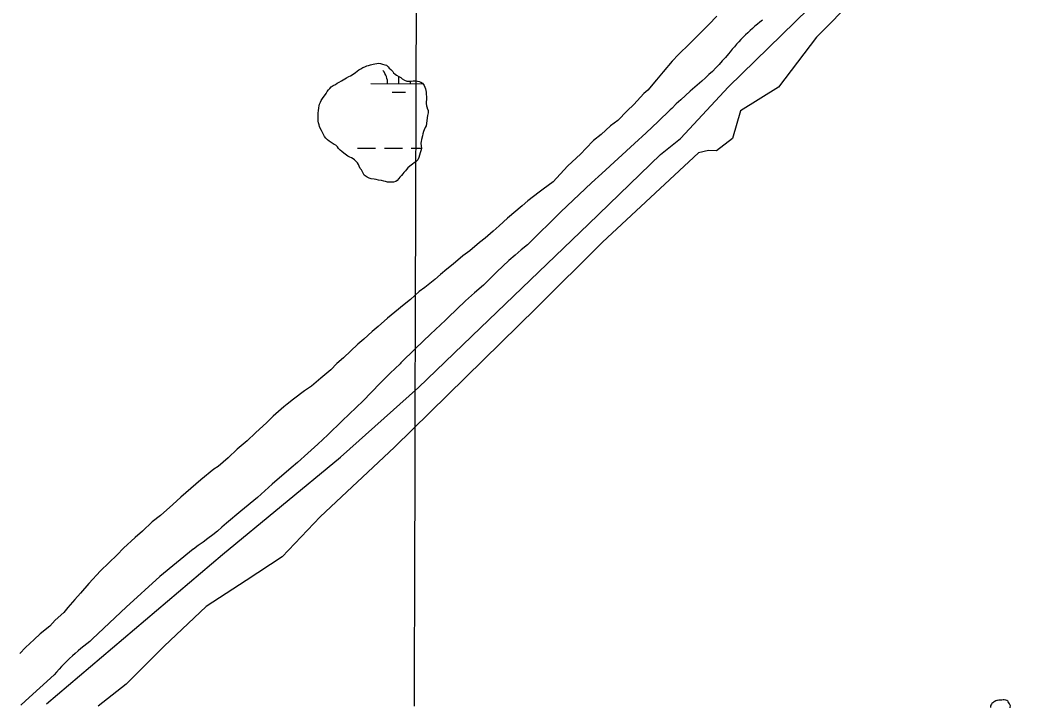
# Model space of a CAD drawing. Extents: x 3172297 to 3210190, y 958463 to 983887.
# Drawn here: x 3181049 to 3182868, y 963904 to 965134 of the extents above; entities that cross this region are included whole.
import ezdxf

# ---------------------------------------------------------------- set-up
doc = ezdxf.new("R2010")
doc.units = 0
for name, color, linetype in [('V-GRID-MAJR', 7, 'Continuous'), ('V-ROAD-CNTR', 7, 'Continuous'), ('V-SITE-VEGE', 7, 'Continuous'), ('V-TOPO-SHOR', 7, 'Continuous'), ('V-WETL-SWMP', 7, 'Continuous')]:
    doc.layers.add(name, color=color, linetype=linetype)

msp = doc.modelspace()

# ---------------------------------------------------------------- linework, layer by layer
at = {"layer": 'V-GRID-MAJR'}
msp.add_spline([(3181754.3, 963906.6), (3181771, 969968), (3181787.8, 976031.4), (3181804.5, 982094.8), (3181804.5, 982096.7)], degree=3, dxfattribs=at)
at = {"layer": 'V-ROAD-CNTR'}
for points in [[(3182377.1, 965134.3), (3182372.6, 965130.7), (3182368.1, 965127.1), (3182363.6, 965123.3), (3182359.3, 965119.5), (3182355, 965115.7), (3182350.7, 965111.7), (3182346.6, 965107.7), (3182342.5, 965103.6), (3182338.5, 965099.5), (3182334.5, 965095.3), (3182330.6, 965091), (3182326.8, 965086.6)], [(3182326.8, 965086.6), (3182323.1, 965082.2), (3182319.5, 965077.7), (3182316.5, 965074), (3182316.5, 965074), (3182310.9, 965067.5), (3182305.2, 965061.2), (3182299.4, 965054.9), (3182293.4, 965048.7), (3182287.4, 965042.6), (3182281.2, 965036.7), (3182275, 965030.8), (3182268.6, 965025.1), (3182264.4, 965021.3), (3182264.4, 965021.3), (3182255.8, 965014.2), (3182247.4, 965006.9), (3182239.1, 964999.5), (3182230.9, 964991.9), (3182222.8, 964984.2), (3182214.9, 964976.4), (3182212, 964973.5), (3182212, 964973.5), (3182190.7, 964952.8), (3182169, 964932.5), (3182148, 964913.7), (3182148, 964913.7), (3182119.1, 964886.5), (3182089.7, 964859.8), (3182071.2, 964843.4), (3182071.2, 964843.4), (3182016.1, 964791.3), (3182016.1, 964791.3), (3181957.4, 964732.9), (3181956.9, 964732.4), (3181956.9, 964732.4), (3181945.6, 964723.1), (3181934.4, 964713.6), (3181923.5, 964704), (3181912.6, 964694.1), (3181902, 964684.1), (3181891.5, 964673.8), (3181881.2, 964663.4), (3181878.2, 964660.2), (3181878.2, 964660.2), (3181861.9, 964646.2), (3181845.9, 964631.8), (3181830.2, 964617.2), (3181814.7, 964602.3), (3181809.8, 964597.5), (3181809.8, 964597.5), (3181782.8, 964572.3), (3181756.2, 964546.8), (3181730, 964520.8), (3181728.8, 964519.5), (3181728.8, 964519.5), (3181711.2, 964502.6), (3181693.9, 964485.5), (3181676.9, 964468), (3181662.9, 964453.2), (3181662.9, 964453.2), (3181624.8, 964417.2), (3181599.4, 964392.4), (3181599.4, 964392.4), (3181581.6, 964375.6), (3181563.5, 964359.1), (3181545.2, 964342.9), (3181533.7, 964333), (3181533.7, 964333), (3181499.9, 964303.8), (3181473.4, 964280.1), (3181473.4, 964280.1), (3181443.5, 964255.5), (3181418.1, 964234.1), (3181418.1, 964234.1), (3181410, 964227), (3181401.8, 964220.1), (3181393.4, 964213.3), (3181384.9, 964206.7), (3181376.3, 964200.2), (3181367.6, 964193.9), (3181358.8, 964187.7), (3181358.7, 964187.6), (3181358.7, 964187.6), (3181298.8, 964138.7), (3181298.8, 964138.7), (3181238.6, 964083.7), (3181238.6, 964083.7), (3181178.6, 964027), (3181173.5, 964022.2), (3181173.5, 964022.2), (3181168.2, 964018.1), (3181162.9, 964014), (3181157.6, 964009.8), (3181152.5, 964005.4), (3181147.4, 964001), (3181142.4, 963996.5), (3181137.4, 963991.9), (3181132.6, 963987.2), (3181127.8, 963982.5), (3181123.1, 963977.6)], [(3181123.1, 963977.6), (3181118.5, 963972.7), (3181114, 963967.7), (3181110, 963963), (3181110, 963963), (3181058.6, 963916), (3181050.1, 963908.3)]]:
    msp.add_lwpolyline(points, dxfattribs=at)
at = {"layer": 'V-SITE-VEGE'}
for p, q in [((3182295.3, 965141.4), (3182281, 965126.5)), ((3182281, 965126.5), (3182260, 965105.8)), ((3182260, 965105.8), (3182246.5, 965091.6)), ((3182246.5, 965091.6), (3182226.8, 965072.9)), ((3182226.8, 965072.9), (3182215.3, 965060.6)), ((3182215.3, 965060.6), (3182199.6, 965041.8)), ((3182199.6, 965041.8), (3182187.4, 965027.6)), ((3182187.4, 965027.6), (3182171.7, 965008.8)), ((3182165, 965003), (3182146.6, 964983.6)), ((3182171.7, 965008.8), (3182165, 965003)), ((3182146.6, 964983.6), (3182135.1, 964972)), ((3182135.1, 964972), (3182118.2, 964954.6)), ((3182105.4, 964944.9), (3182088.5, 964929.5)), ((3182118.2, 964954.6), (3182105.4, 964944.9)), ((3182088.5, 964929.5), (3182075, 964918.6)), ((3182060.8, 964904.4), (3182051.9, 964895.3)), ((3182075, 964918.6), (3182060.8, 964904.4)), ((3182051.9, 964895.3), (3182028.2, 964872.8)), ((3182028.2, 964872.8), (3182002.4, 964844.9)), ((3181984.9, 964831.5), (3181977.5, 964826.4)), ((3182002.4, 964844.9), (3181984.9, 964831.5)), ((3181977.5, 964826.4), (3181957.3, 964811)), ((3181947.2, 964802), (3181920.9, 964780.1)), ((3181957.3, 964811), (3181947.2, 964802)), ((3181920.9, 964780.1), (3181906, 964765.9)), ((3181895.2, 964756.9), (3181881, 964744.1)), ((3181906, 964765.9), (3181895.2, 964756.9)), ((3181881, 964744.1), (3181870.9, 964736.4)), ((3181853.3, 964721.6), (3181841.2, 964712.6)), ((3181870.9, 964736.4), (3181853.3, 964721.6)), ((3181841.2, 964712.6), (3181823.7, 964697.8)), ((3181812.2, 964688.9), (3181800.7, 964679.2)), ((3181823.7, 964697.8), (3181812.2, 964688.9)), ((3181790.6, 964670.2), (3181773.1, 964656.1)), ((3181800.7, 964679.2), (3181790.6, 964670.2)), ((3181763, 964648.4), (3181747.4, 964634.2)), ((3181773.1, 964656.1), (3181763, 964648.4)), ((3181747.4, 964634.2), (3181736, 964625.2)), ((3181719.1, 964611.8), (3181706.3, 964600.8)), ((3181736, 964625.2), (3181719.1, 964611.8)), ((3181706.3, 964600.8), (3181689.4, 964586)), ((3181678.6, 964577), (3181663.7, 964563.5)), ((3181689.4, 964586), (3181678.6, 964577)), ((3181663.7, 964563.5), (3181652.9, 964554.5)), ((3181652.9, 964554.5), (3181627.2, 964530)), ((3181627.2, 964530), (3181615.7, 964519.7)), ((3181604.9, 964508.7), (3181586.6, 964493.3)), ((3181615.7, 964519.7), (3181604.9, 964508.7)), ((3181586.6, 964493.3), (3181570.4, 964479.2)), ((3181557.7, 964470.9), (3181538.1, 964456.1)), ((3181570.4, 964479.2), (3181557.7, 964470.9)), ((3181538.1, 964456.1), (3181526.7, 964447.1)), ((3181520.6, 964442), (3181501.7, 964425.3)), ((3181526.7, 964447.1), (3181520.6, 964442)), ((3181490.2, 964414.3), (3181469.9, 964395.6)), ((3181501.7, 964425.3), (3181490.2, 964414.3)), ((3181469.9, 964395.6), (3181455, 964381.4)), ((3181455, 964381.4), (3181437.4, 964366.7)), ((3181437.4, 964366.7), (3181421.2, 964351.2)), ((3181421.2, 964351.2), (3181403, 964335.7)), ((3181395.6, 964330.6), (3181372, 964311.4)), ((3181403, 964335.7), (3181395.6, 964330.6)), ((3181372, 964311.4), (3181336.2, 964280.5)), ((3181322, 964267.6), (3181300.3, 964247.6)), ((3181336.2, 964280.5), (3181322, 964267.6)), ((3181300.3, 964247.6), (3181284.9, 964236.8)), ((3181284.9, 964236.8), (3181267.9, 964220)), ((3181267.9, 964220), (3181254.4, 964208.4)), ((3181254.4, 964208.4), (3181234.1, 964189.1)), ((3181222.6, 964177.4), (3181192.8, 964149.1)), ((3181234.1, 964189.1), (3181222.6, 964177.4)), ((3181192.8, 964149.1), (3181171.8, 964126.4)), ((3181171.8, 964126.4), (3181156.8, 964108.9)), ((3181156.8, 964108.9), (3181146.6, 964097.3)), ((3181146.6, 964097.3), (3181134.3, 964083)), ((3181126.9, 964074), (3181111.3, 964060.5)), ((3181134.3, 964083), (3181126.9, 964074)), ((3181101.8, 964050.1), (3181084.9, 964036)), ((3181111.3, 964060.5), (3181101.8, 964050.1)), ((3181084.9, 964036), (3181074.1, 964025.7)), ((3181058.6, 964011.5), (3181048.4, 964001.1)), ((3181074.1, 964025.7), (3181058.6, 964011.5))]:
    msp.add_line(p, q, dxfattribs=at)
at = {"layer": 'V-TOPO-SHOR'}
for points in [[(3181095.8, 963910.7), (3181410.8, 964177.8), (3181621.9, 964352.3), (3181761.5, 964476.9), (3181872.5, 964583.8), (3182065.8, 964769), (3182194.7, 964893.7), (3182230.4, 964922.2), (3182316.4, 965014.8), (3182531.2, 965225), (3182749.5, 965410.2), (3182889.1, 965542), (3183157.6, 965794.9), (3183408.1, 966022.8), (3183798.4, 966396.9)], [(3182885.3, 965449.1), (3182853.2, 965442.1), (3182806.6, 965406.5), (3182681.4, 965313.9), (3182473.7, 965103.7), (3182405.7, 965014.6), (3182337.7, 964971.9), (3182323.5, 964922.7), (3182294.7, 964900.6), (3182280.4, 964900.7), (3182262.5, 964897.1), (3182090.7, 964736.8), (3181972.6, 964619.3), (3181718.4, 964369.9), (3181585.9, 964245.2), (3181517.9, 964174), (3181453.5, 964131.3), (3181382, 964085), (3181306.8, 964013.8), (3181238.8, 963946.1), (3181188.7, 963906.9)], [(3182794.7, 963915.9), (3182791.6, 963914.7), (3182790.4, 963913.7), (3182788.9, 963912.5), (3182787.7, 963911.3), (3182786.7, 963910.1), (3182785.8, 963908.4), (3182785.3, 963906.4), (3182785.1, 963904)], [(3182820.5, 963903.9), (3182820.4, 963905.1), (3182820.6, 963907.3), (3182818.9, 963910.9), (3182817.9, 963912.6), (3182816.7, 963914.5), (3182816.2, 963915.5), (3182814.3, 963916.7), (3182812.6, 963917.6), (3182809.2, 963918.1), (3182807.5, 963917.9), (3182805.1, 963917.6), (3182803.2, 963917.6), (3182799.8, 963917.4), (3182797.6, 963916.9), (3182796.1, 963916.6), (3182794.7, 963915.9)]]:
    msp.add_lwpolyline(points, dxfattribs=at)
at = {"layer": 'V-WETL-SWMP'}
for p, q in [((3181726.4, 965020.6), (3181726.5, 965033.4)), ((3181676.4, 965020.7), (3181769.7, 965020.5)), ((3181714.4, 965005.2), (3181738.4, 965005.1)), ((3181652.7, 964905.4), (3181684.7, 964905.3)), ((3181700.7, 964905.2), (3181732.7, 964905.2)), ((3181748.7, 964905.1), (3181766.9, 964905.1))]:
    msp.add_line(p, q, dxfattribs=at)
for points in [[(3181613.5, 964910.4), (3181610.8, 964912), (3181607.2, 964914.1), (3181601.8, 964917.4), (3181598.7, 964919.9), (3181596, 964923), (3181593.7, 964925.9), (3181592.2, 964928.6), (3181590.7, 964932), (3181588.2, 964936.5), (3181585.9, 964940.7), (3181584.6, 964943.8), (3181583.6, 964947.1), (3181582.8, 964950.5), (3181582.3, 964953.6), (3181582.1, 964956.9), (3181582.1, 964960.5), (3181581.9, 964964), (3181582.1, 964968.6), (3181582.5, 964971.7), (3181583.3, 964977.1), (3181583.9, 964980.7), (3181584.7, 964983.8), (3181586, 964987.4), (3181587.2, 964990.3), (3181590.9, 964995.7), (3181593.4, 964999.1), (3181596.3, 965003.2), (3181598.4, 965006.6), (3181600.7, 965009.5), (3181602.8, 965012), (3181605.1, 965014.7), (3181608.8, 965017.2), (3181613.2, 965019.3), (3181616.1, 965021.4), (3181619.8, 965023.3), (3181623.8, 965025.4), (3181626.7, 965027.3), (3181629.6, 965029), (3181632.5, 965030.9), (3181636.9, 965033.2), (3181640.2, 965034.4), (3181644.6, 965037.6), (3181648.7, 965040.5), (3181651.6, 965043), (3181654.8, 965045.1), (3181658.3, 965047.4), (3181662.2, 965049.5), (3181665.6, 965051), (3181669.1, 965052.6), (3181672.4, 965053.3), (3181676, 965054.5), (3181680.4, 965055.2), (3181683.5, 965056), (3181687, 965056.7), (3181690.4, 965057.1), (3181693.5, 965056.7), (3181697, 965055.7), (3181701.2, 965054.2), (3181704.3, 965053.4), (3181707.3, 965050.9), (3181709.3, 965048.6), (3181712.3, 965045.7), (3181715.4, 965042.6), (3181717.1, 965039.9), (3181719.6, 965037.4), (3181722.1, 965035.5), (3181726.3, 965033.5), (3181730, 965031.6), (3181732.1, 965029.3), (3181736.5, 965026.6), (3181740.9, 965025), (3181744.8, 965025), (3181748.4, 965025), (3181751.9, 965025.4), (3181756.1, 965025.6), (3181759.6, 965025), (3181763, 965024.4), (3181765.9, 965023.4), (3181769, 965021.7), (3181771.8, 965017.1), (3181773.2, 965014.4), (3181773.9, 965011.3), (3181775.1, 965005.5), (3181775.1, 965001.9), (3181776, 964996.9), (3181775.8, 964991.9), (3181775.4, 964988.4), (3181775.4, 964985.1), (3181776, 964980.9), (3181776.9, 964977.1), (3181777.3, 964976.9), (3181779.2, 964972.4), (3181779, 964968.4), (3181778, 964963.4), (3181775.1, 964945), (3181773.7, 964941.9), (3181772, 964937.9), (3181770.6, 964935), (3181769.5, 964931.1), (3181768.9, 964927.5)], [(3181768.9, 964927.5), (3181767.1, 964920.6), (3181766.2, 964917.3), (3181766, 964914), (3181766.5, 964908.5), (3181766.9, 964905), (3181766.5, 964901.9), (3181764.6, 964896.7), (3181763.6, 964892.9), (3181762.2, 964888.3), (3181760.3, 964884.4), (3181757, 964880.8), (3181753.6, 964878.7), (3181750.9, 964876.6), (3181748.2, 964874.9), (3181746, 964872.8), (3181742.8, 964869.7), (3181739.9, 964867), (3181738.1, 964864.5), (3181735.6, 964861.6), (3181733.5, 964859.1), (3181731.4, 964856.5), (3181728.5, 964853.4), (3181726.4, 964850.7), (3181723.3, 964847.4), (3181720.8, 964845.5), (3181716.9, 964844.2), (3181713.7, 964844.2), (3181710.2, 964844.2), (3181706.2, 964844.6), (3181702.7, 964845.4), (3181699.6, 964846), (3181695.6, 964847.1), (3181689.8, 964848.1), (3181685.6, 964849.1), (3181682.1, 964849.7), (3181677.1, 964850.1), (3181673.1, 964851.2), (3181670, 964853), (3181664.5, 964857), (3181662.8, 964860.5), (3181659.5, 964866.1), (3181657.4, 964869), (3181655.5, 964873), (3181654, 964876.1), (3181652.2, 964878.8), (3181649.4, 964882.1), (3181646.9, 964884.2), (3181644.6, 964886.3), (3181641.7, 964887.9), (3181638.6, 964889.2), (3181635.2, 964890.6), (3181632.5, 964892.5), (3181628.1, 964896), (3181624.4, 964899.1), (3181621.5, 964901.4), (3181618.7, 964904.3), (3181616.4, 964907.4), (3181613.5, 964910.4)]]:
    msp.add_lwpolyline(points, dxfattribs=at)
for centre, start, end in [((3181671.2, 965021.2), 359.0865, 40.6302), ((3181781.7, 965020.9), 173.4436, 180.6302)]:
    msp.add_arc(centre, 35.2, start, end, dxfattribs=at)

doc.saveas('drawing.dxf')
